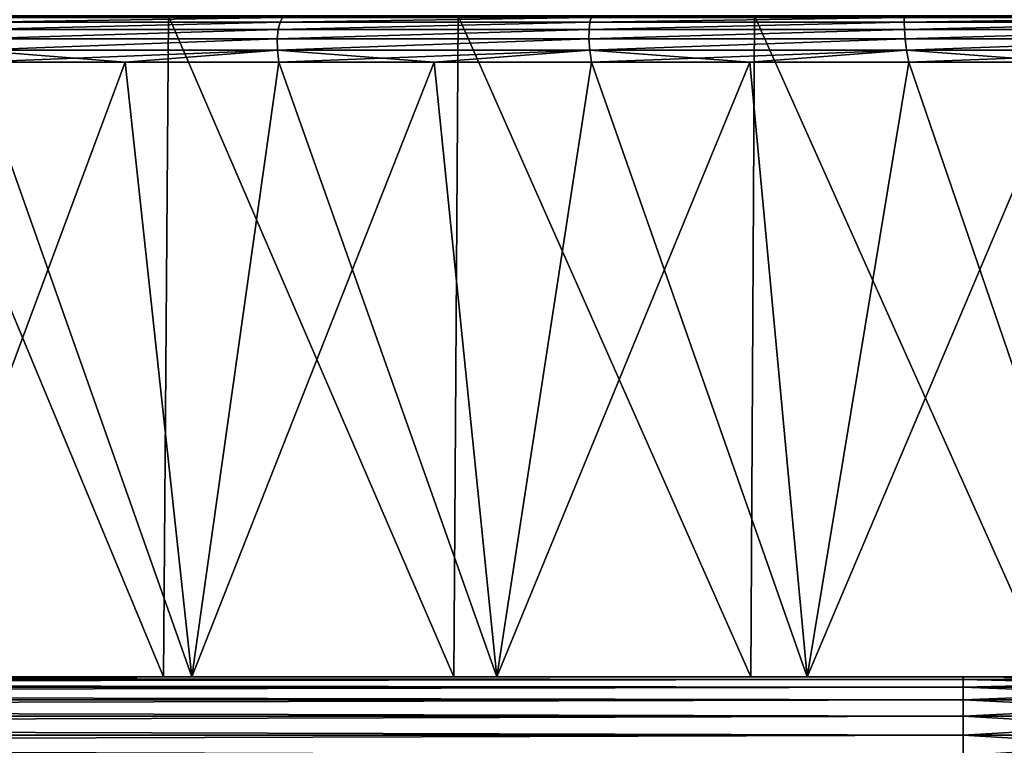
# Model space of a CAD drawing. Header units: millimetres. Extents: x -139 to 106, y -8 to 139.
# Tile 358 of 459: x 15.01 to 21.26, y 129.63 to 134.24. Entities that reach past the tile are written whole.
import ezdxf

# ---------------------------------------------------------------- set-up
doc = ezdxf.new("R2010")
doc.units = ezdxf.units.MM
doc.header["$LTSCALE"] = 53.842063
for name, color, linetype in [('148', 7, 'CONTINUOUS'), ('149', 7, 'CONTINUOUS'), ('150', 7, 'CONTINUOUS'), ('29', 7, 'CONTINUOUS'), ('40', 7, 'CONTINUOUS'), ('41', 7, 'CONTINUOUS'), ('431', 7, 'CONTINUOUS'), ('441', 7, 'CONTINUOUS'), ('442', 7, 'CONTINUOUS'), ('91', 7, 'CONTINUOUS')]:
    doc.layers.add(name, color=color, linetype=linetype)

msp = doc.modelspace()

# ---------------------------------------------------------------- linework, layer by layer
at = {"layer": '148', "linetype": 'CONTINUOUS'}
for points in [[(14.222, 130.0629, 17.0127), (16.1011, 130.0629, 17.6458), (14.7193, 133.9681, 17.1299), (14.222, 130.0629, 17.0127)], [(14.7193, 133.9681, 17.1299), (16.1011, 130.0629, 17.6458), (15.6779, 133.9681, 17.4516), (14.7193, 133.9681, 17.1299)], [(15.6779, 133.9681, 17.4516), (16.1011, 130.0629, 17.6458), (16.6528, 133.9681, 17.7196), (15.6779, 133.9681, 17.4516)], [(16.1011, 130.0629, 17.6458), (18.0377, 130.0629, 18.0721), (16.6528, 133.9681, 17.7196), (16.1011, 130.0629, 17.6458)], [(16.6528, 133.9681, 17.7196), (18.0377, 130.0629, 18.0721), (17.6411, 133.9681, 17.9332), (16.6528, 133.9681, 17.7196)], [(17.6411, 133.9681, 17.9332), (18.0377, 130.0629, 18.0721), (18.6397, 133.9681, 18.0918), (17.6411, 133.9681, 17.9332)], [(18.0377, 130.0629, 18.0721), (20.009, 130.0629, 18.2865), (18.6397, 133.9681, 18.0918), (18.0377, 130.0629, 18.0721)], [(18.6397, 133.9681, 18.0918), (20.009, 130.0629, 18.2865), (19.6456, 133.9681, 18.1948), (18.6397, 133.9681, 18.0918)], [(19.6456, 133.9681, 18.1948), (20.009, 130.0629, 18.2865), (20.6556, 133.9681, 18.2419), (19.6456, 133.9681, 18.1948)], [(20.009, 130.0629, 18.2865), (21.9919, 130.0629, 18.2865), (20.6556, 133.9681, 18.2419), (20.009, 130.0629, 18.2865)], [(20.6556, 133.9681, 18.2419), (21.9919, 130.0629, 18.2865), (21.6666, 133.9681, 18.233), (20.6556, 133.9681, 18.2419)]]:
    msp.add_3dface(points, dxfattribs=at)
at = {"layer": '149', "color": 7, "linetype": 'CONTINUOUS', "true_color": 0x404040}
for points in [[(16.6774, 134.2529, 17.4958), (14.7708, 134.2529, 16.9111), (14.7475, 134.2235, 16.979), (16.6774, 134.2529, 17.4958)], [(16.6618, 134.2235, 17.5659), (16.6774, 134.2529, 17.4958), (14.7475, 134.2235, 16.979), (16.6618, 134.2235, 17.5659)], [(14.7708, 134.2529, -16.9111), (16.6774, 134.2529, -17.4958), (14.7475, 134.2235, -16.979), (14.7708, 134.2529, -16.9111)], [(14.7475, 134.2235, -16.979), (16.6774, 134.2529, -17.4958), (16.6618, 134.2235, -17.5659), (14.7475, 134.2235, -16.979)], [(18.6369, 134.2529, 17.8664), (16.6774, 134.2529, 17.4958), (16.6618, 134.2235, 17.5659), (18.6369, 134.2529, 17.8664)], [(18.6294, 134.2235, 17.9377), (18.6369, 134.2529, 17.8664), (16.6618, 134.2235, 17.5659), (18.6294, 134.2235, 17.9377)], [(16.6774, 134.2529, -17.4958), (18.6369, 134.2529, -17.8664), (16.6618, 134.2235, -17.5659), (16.6774, 134.2529, -17.4958)], [(16.6618, 134.2235, -17.5659), (18.6369, 134.2529, -17.8664), (18.6294, 134.2235, -17.9377), (16.6618, 134.2235, -17.5659)], [(20.6254, 134.2529, 18.0181), (18.6369, 134.2529, 17.8664), (18.6294, 134.2235, 17.9377), (20.6254, 134.2529, 18.0181)], [(20.6259, 134.2235, 18.0899), (20.6254, 134.2529, 18.0181), (18.6294, 134.2235, 17.9377), (20.6259, 134.2235, 18.0899)], [(18.6369, 134.2529, -17.8664), (20.6254, 134.2529, -18.0181), (18.6294, 134.2235, -17.9377), (18.6369, 134.2529, -17.8664)], [(18.6294, 134.2235, -17.9377), (20.6254, 134.2529, -18.0181), (20.6259, 134.2235, -18.0899), (18.6294, 134.2235, -17.9377)], [(22.6185, 134.2529, 17.9492), (20.6254, 134.2529, 18.0181), (20.6259, 134.2235, 18.0899), (22.6185, 134.2529, 17.9492)], [(20.6254, 134.2529, -18.0181), (22.6185, 134.2529, -17.9492), (20.6259, 134.2235, -18.0899), (20.6254, 134.2529, -18.0181)], [(22.627, 134.2235, 18.0205), (22.6185, 134.2529, 17.9492), (20.6259, 134.2235, 18.0899), (22.627, 134.2235, 18.0205)], [(20.6259, 134.2235, -18.0899), (22.6185, 134.2529, -17.9492), (22.627, 134.2235, -18.0205), (20.6259, 134.2235, -18.0899)], [(16.6618, 134.2235, 17.5659), (14.7475, 134.2235, 16.979), (14.7285, 134.1768, 17.0379), (16.6618, 134.2235, 17.5659)], [(16.6497, 134.1768, 17.6266), (16.6618, 134.2235, 17.5659), (14.7285, 134.1768, 17.0379), (16.6497, 134.1768, 17.6266)], [(14.7475, 134.2235, -16.979), (16.6618, 134.2235, -17.5659), (14.7285, 134.1768, -17.0379), (14.7475, 134.2235, -16.979)], [(14.7285, 134.1768, -17.0379), (16.6618, 134.2235, -17.5659), (16.6497, 134.1768, -17.6266), (14.7285, 134.1768, -17.0379)], [(18.6294, 134.2235, 17.9377), (16.6618, 134.2235, 17.5659), (16.6497, 134.1768, 17.6266), (18.6294, 134.2235, 17.9377)], [(18.6243, 134.1768, 17.9994), (18.6294, 134.2235, 17.9377), (16.6497, 134.1768, 17.6266), (18.6243, 134.1768, 17.9994)], [(16.6618, 134.2235, -17.5659), (18.6294, 134.2235, -17.9377), (16.6497, 134.1768, -17.6266), (16.6618, 134.2235, -17.5659)], [(16.6497, 134.1768, -17.6266), (18.6294, 134.2235, -17.9377), (18.6243, 134.1768, -17.9994), (16.6497, 134.1768, -17.6266)], [(20.6259, 134.2235, 18.0899), (18.6294, 134.2235, 17.9377), (18.6243, 134.1768, 17.9994), (20.6259, 134.2235, 18.0899)], [(20.6279, 134.1768, 18.1518), (20.6259, 134.2235, 18.0899), (18.6243, 134.1768, 17.9994), (20.6279, 134.1768, 18.1518)], [(18.6294, 134.2235, -17.9377), (20.6259, 134.2235, -18.0899), (18.6243, 134.1768, -17.9994), (18.6294, 134.2235, -17.9377)], [(18.6243, 134.1768, -17.9994), (20.6259, 134.2235, -18.0899), (20.6279, 134.1768, -18.1518), (18.6243, 134.1768, -17.9994)], [(22.627, 134.2235, 18.0205), (20.6259, 134.2235, 18.0899), (20.6279, 134.1768, 18.1518), (22.627, 134.2235, 18.0205)], [(20.6259, 134.2235, -18.0899), (22.627, 134.2235, -18.0205), (20.6279, 134.1768, -18.1518), (20.6259, 134.2235, -18.0899)], [(22.6361, 134.1768, 18.0818), (22.627, 134.2235, 18.0205), (20.6279, 134.1768, 18.1518), (22.6361, 134.1768, 18.0818)], [(20.6279, 134.1768, -18.1518), (22.627, 134.2235, -18.0205), (22.6361, 134.1768, -18.0818), (20.6279, 134.1768, -18.1518)], [(16.6497, 134.1768, 17.6266), (14.7285, 134.1768, 17.0379), (14.7163, 134.1157, 17.0843), (16.6497, 134.1768, 17.6266)], [(16.6431, 134.1157, 17.6742), (16.6497, 134.1768, 17.6266), (14.7163, 134.1157, 17.0843), (16.6431, 134.1157, 17.6742)], [(14.7285, 134.1768, -17.0379), (16.6497, 134.1768, -17.6266), (14.7163, 134.1157, -17.0843), (14.7285, 134.1768, -17.0379)], [(14.7163, 134.1157, -17.0843), (16.6497, 134.1768, -17.6266), (16.6431, 134.1157, -17.6742), (14.7163, 134.1157, -17.0843)], [(18.6243, 134.1768, 17.9994), (16.6497, 134.1768, 17.6266), (16.6431, 134.1157, 17.6742), (18.6243, 134.1768, 17.9994)], [(18.6234, 134.1157, 18.0475), (18.6243, 134.1768, 17.9994), (16.6431, 134.1157, 17.6742), (18.6234, 134.1157, 18.0475)], [(16.6497, 134.1768, -17.6266), (18.6243, 134.1768, -17.9994), (16.6431, 134.1157, -17.6742), (16.6497, 134.1768, -17.6266)], [(16.6431, 134.1157, -17.6742), (18.6243, 134.1768, -17.9994), (18.6234, 134.1157, -18.0475), (16.6431, 134.1157, -17.6742)], [(20.6279, 134.1768, 18.1518), (18.6243, 134.1768, 17.9994), (18.6234, 134.1157, 18.0475), (20.6279, 134.1768, 18.1518)], [(20.6327, 134.1157, 18.1997), (20.6279, 134.1768, 18.1518), (18.6234, 134.1157, 18.0475), (20.6327, 134.1157, 18.1997)], [(18.6243, 134.1768, -17.9994), (20.6279, 134.1768, -18.1518), (18.6234, 134.1157, -18.0475), (18.6243, 134.1768, -17.9994)], [(18.6234, 134.1157, -18.0475), (20.6279, 134.1768, -18.1518), (20.6327, 134.1157, -18.1997), (18.6234, 134.1157, -18.0475)], [(22.6361, 134.1768, 18.0818), (20.6279, 134.1768, 18.1518), (20.6327, 134.1157, 18.1997), (22.6361, 134.1768, 18.0818)], [(20.6279, 134.1768, -18.1518), (22.6361, 134.1768, -18.0818), (20.6327, 134.1157, -18.1997), (20.6279, 134.1768, -18.1518)], [(22.6466, 134.1157, 18.1288), (22.6361, 134.1768, 18.0818), (20.6327, 134.1157, 18.1997), (22.6466, 134.1157, 18.1288)], [(20.6327, 134.1157, -18.1997), (22.6361, 134.1768, -18.0818), (22.6466, 134.1157, -18.1288), (20.6327, 134.1157, -18.1997)], [(16.6438, 134.0444, -17.7058), (14.7128, 134.0444, -17.1155), (16.6431, 134.1157, -17.6742), (16.6438, 134.0444, -17.7058)], [(14.7128, 134.0444, -17.1155), (14.7163, 134.1157, -17.0843), (16.6431, 134.1157, -17.6742), (14.7128, 134.0444, -17.1155)], [(14.7128, 134.0444, 17.1155), (16.6438, 134.0444, 17.7058), (16.6431, 134.1157, 17.6742), (14.7128, 134.0444, 17.1155)], [(14.7128, 134.0444, 17.1155), (16.6431, 134.1157, 17.6742), (14.7163, 134.1157, 17.0843), (14.7128, 134.0444, 17.1155)], [(16.6438, 134.0444, -17.7058), (16.6431, 134.1157, -17.6742), (18.6234, 134.1157, -18.0475), (16.6438, 134.0444, -17.7058)], [(16.6438, 134.0444, 17.7058), (18.6234, 134.1157, 18.0475), (16.6431, 134.1157, 17.6742), (16.6438, 134.0444, 17.7058)], [(18.6282, 134.0444, -18.0789), (16.6438, 134.0444, -17.7058), (18.6234, 134.1157, -18.0475), (18.6282, 134.0444, -18.0789)], [(16.6438, 134.0444, 17.7058), (18.6282, 134.0444, 18.0789), (18.6234, 134.1157, 18.0475), (16.6438, 134.0444, 17.7058)], [(18.6282, 134.0444, -18.0789), (18.6234, 134.1157, -18.0475), (20.6327, 134.1157, -18.1997), (18.6282, 134.0444, -18.0789)], [(18.6282, 134.0444, 18.0789), (20.6327, 134.1157, 18.1997), (18.6234, 134.1157, 18.0475), (18.6282, 134.0444, 18.0789)], [(20.6417, 134.0444, -18.2304), (18.6282, 134.0444, -18.0789), (20.6327, 134.1157, -18.1997), (20.6417, 134.0444, -18.2304)], [(18.6282, 134.0444, 18.0789), (20.6417, 134.0444, 18.2304), (20.6327, 134.1157, 18.1997), (18.6282, 134.0444, 18.0789)], [(20.6417, 134.0444, -18.2304), (20.6327, 134.1157, -18.1997), (22.6466, 134.1157, -18.1288), (20.6417, 134.0444, -18.2304)], [(20.6417, 134.0444, 18.2304), (22.6466, 134.1157, 18.1288), (20.6327, 134.1157, 18.1997), (20.6417, 134.0444, 18.2304)], [(22.6596, 134.0444, -18.1583), (20.6417, 134.0444, -18.2304), (22.6466, 134.1157, -18.1288), (22.6596, 134.0444, -18.1583)], [(20.6417, 134.0444, 18.2304), (22.6596, 134.0444, 18.1583), (22.6466, 134.1157, 18.1288), (20.6417, 134.0444, 18.2304)], [(14.7193, 133.9681, 17.1299), (15.6779, 133.9681, 17.4516), (14.7128, 134.0444, 17.1155), (14.7193, 133.9681, 17.1299)], [(14.7128, 134.0444, 17.1155), (15.6779, 133.9681, 17.4516), (16.6438, 134.0444, 17.7058), (14.7128, 134.0444, 17.1155)], [(16.6438, 134.0444, -17.7058), (14.7193, 133.9681, -17.1299), (14.7128, 134.0444, -17.1155), (16.6438, 134.0444, -17.7058)], [(15.6779, 133.9681, -17.4516), (14.7193, 133.9681, -17.1299), (16.6438, 134.0444, -17.7058), (15.6779, 133.9681, -17.4516)], [(15.6779, 133.9681, 17.4516), (16.6528, 133.9681, 17.7196), (16.6438, 134.0444, 17.7058), (15.6779, 133.9681, 17.4516)], [(16.6528, 133.9681, -17.7196), (15.6779, 133.9681, -17.4516), (16.6438, 134.0444, -17.7058), (16.6528, 133.9681, -17.7196)], [(16.6528, 133.9681, 17.7196), (17.6411, 133.9681, 17.9332), (16.6438, 134.0444, 17.7058), (16.6528, 133.9681, 17.7196)], [(16.6438, 134.0444, 17.7058), (17.6411, 133.9681, 17.9332), (18.6282, 134.0444, 18.0789), (16.6438, 134.0444, 17.7058)], [(18.6282, 134.0444, -18.0789), (16.6528, 133.9681, -17.7196), (16.6438, 134.0444, -17.7058), (18.6282, 134.0444, -18.0789)], [(17.6411, 133.9681, -17.9333), (16.6528, 133.9681, -17.7196), (18.6282, 134.0444, -18.0789), (17.6411, 133.9681, -17.9333)], [(17.6411, 133.9681, 17.9332), (18.6397, 133.9681, 18.0918), (18.6282, 134.0444, 18.0789), (17.6411, 133.9681, 17.9332)], [(18.6397, 133.9681, -18.0918), (17.6411, 133.9681, -17.9333), (18.6282, 134.0444, -18.0789), (18.6397, 133.9681, -18.0918)], [(18.6397, 133.9681, 18.0918), (19.6456, 133.9681, 18.1948), (18.6282, 134.0444, 18.0789), (18.6397, 133.9681, 18.0918)], [(18.6282, 134.0444, 18.0789), (19.6456, 133.9681, 18.1948), (20.6417, 134.0444, 18.2304), (18.6282, 134.0444, 18.0789)], [(20.6417, 134.0444, -18.2304), (18.6397, 133.9681, -18.0918), (18.6282, 134.0444, -18.0789), (20.6417, 134.0444, -18.2304)], [(19.6456, 133.9681, -18.1948), (18.6397, 133.9681, -18.0918), (20.6417, 134.0444, -18.2304), (19.6456, 133.9681, -18.1948)], [(19.6456, 133.9681, 18.1948), (20.6556, 133.9681, 18.2419), (20.6417, 134.0444, 18.2304), (19.6456, 133.9681, 18.1948)], [(20.6556, 133.9681, -18.2419), (19.6456, 133.9681, -18.1948), (20.6417, 134.0444, -18.2304), (20.6556, 133.9681, -18.2419)], [(20.6556, 133.9681, 18.2419), (21.6666, 133.9681, 18.233), (20.6417, 134.0444, 18.2304), (20.6556, 133.9681, 18.2419)], [(20.6417, 134.0444, 18.2304), (21.6666, 133.9681, 18.233), (22.6596, 134.0444, 18.1583), (20.6417, 134.0444, 18.2304)], [(22.6596, 134.0444, -18.1583), (20.6556, 133.9681, -18.2419), (20.6417, 134.0444, -18.2304), (22.6596, 134.0444, -18.1583)], [(21.6666, 133.9681, -18.233), (20.6556, 133.9681, -18.2419), (22.6596, 134.0444, -18.1583), (21.6666, 133.9681, -18.233)]]:
    msp.add_3dface(points, dxfattribs=at)
at = {"layer": '150', "linetype": 'CONTINUOUS'}
for points in [[(16.1011, 130.0629, -17.6458), (14.222, 130.0629, -17.0127), (15.6779, 133.9681, -17.4516), (16.1011, 130.0629, -17.6458)], [(14.222, 130.0629, -17.0127), (14.7193, 133.9681, -17.1299), (15.6779, 133.9681, -17.4516), (14.222, 130.0629, -17.0127)], [(16.1011, 130.0629, -17.6458), (15.6779, 133.9681, -17.4516), (16.6528, 133.9681, -17.7196), (16.1011, 130.0629, -17.6458)], [(18.0377, 130.0629, -18.0721), (16.1011, 130.0629, -17.6458), (17.6411, 133.9681, -17.9333), (18.0377, 130.0629, -18.0721)], [(16.1011, 130.0629, -17.6458), (16.6528, 133.9681, -17.7196), (17.6411, 133.9681, -17.9333), (16.1011, 130.0629, -17.6458)], [(18.0377, 130.0629, -18.0721), (17.6411, 133.9681, -17.9333), (18.6397, 133.9681, -18.0918), (18.0377, 130.0629, -18.0721)], [(20.009, 130.0629, -18.2865), (18.0377, 130.0629, -18.0721), (19.6456, 133.9681, -18.1948), (20.009, 130.0629, -18.2865)], [(18.0377, 130.0629, -18.0721), (18.6397, 133.9681, -18.0918), (19.6456, 133.9681, -18.1948), (18.0377, 130.0629, -18.0721)], [(20.009, 130.0629, -18.2865), (19.6456, 133.9681, -18.1948), (20.6556, 133.9681, -18.2419), (20.009, 130.0629, -18.2865)], [(21.9919, 130.0629, -18.2865), (20.009, 130.0629, -18.2865), (21.6666, 133.9681, -18.233), (21.9919, 130.0629, -18.2865)], [(20.009, 130.0629, -18.2865), (20.6556, 133.9681, -18.2419), (21.6666, 133.9681, -18.233), (20.009, 130.0629, -18.2865)]]:
    msp.add_3dface(points, dxfattribs=at)
at = {"layer": '29', "color": 8, "linetype": 'CONTINUOUS'}
for points in [[(0, 130.0629, 19.5), (-21.0005, 130.0459, 19.6294), (21.0005, 130.0629, 19.5), (0, 130.0629, 19.5)], [(21.0005, 130.0629, 19.5), (-21.0005, 130.0459, 19.6294), (21.0005, 130.0459, 19.6294), (21.0005, 130.0629, 19.5)], [(-21.0005, 130.0459, 19.6294), (-21.0005, 129.9958, 19.7501), (21.0005, 130.0459, 19.6294), (-21.0005, 130.0459, 19.6294)], [(21.0005, 130.0459, 19.6294), (-21.0005, 129.9958, 19.7501), (21.0005, 129.9958, 19.7501), (21.0005, 130.0459, 19.6294)], [(-21.0005, 129.9958, 19.7501), (-21.0005, 129.9163, 19.8537), (21.0005, 129.9958, 19.7501), (-21.0005, 129.9958, 19.7501)], [(21.0005, 129.9958, 19.7501), (-21.0005, 129.9163, 19.8537), (21.0005, 129.9163, 19.8537), (21.0005, 129.9958, 19.7501)], [(-21.0005, 129.9163, 19.8537), (-21.0005, 129.8126, 19.9332), (21.0005, 129.9163, 19.8537), (-21.0005, 129.9163, 19.8537)], [(21.0005, 129.9163, 19.8537), (-21.0005, 129.8126, 19.9332), (21.0005, 129.8126, 19.9332), (21.0005, 129.9163, 19.8537)], [(-21.0005, 129.8126, 19.9332), (-21.0005, 129.6918, 19.9831), (21.0005, 129.8126, 19.9332), (-21.0005, 129.8126, 19.9332)], [(21.0005, 129.8126, 19.9332), (-21.0005, 129.6918, 19.9831), (21.0005, 129.6918, 19.9831), (21.0005, 129.8126, 19.9332)], [(-21.0005, 129.5629, 20), (21.0005, 129.5629, 20), (21.0005, 129.6918, 19.9831), (-21.0005, 129.5629, 20)], [(-21.0005, 129.6918, 19.9831), (-21.0005, 129.5629, 20), (21.0005, 129.6918, 19.9831), (-21.0005, 129.6918, 19.9831)]]:
    msp.add_3dface(points, dxfattribs=at)
at = {"layer": '40', "color": 8, "linetype": 'CONTINUOUS'}
for points in [[(0, 130.0629, 19.5), (21.0005, 130.0629, 19.5), (14.222, 130.0629, 17.0127), (0, 130.0629, 19.5)], [(21.0004, 130.0629, -19.5), (0, 130.0629, -19.5), (20.009, 130.0629, -18.2865), (21.0004, 130.0629, -19.5)], [(20.009, 130.0629, -18.2865), (0, 130.0629, -19.5), (18.0377, 130.0629, -18.0721), (20.009, 130.0629, -18.2865)], [(18.0377, 130.0629, -18.0721), (0, 130.0629, -19.5), (16.1011, 130.0629, -17.6458), (18.0377, 130.0629, -18.0721)], [(16.1011, 130.0629, -17.6458), (0, 130.0629, -19.5), (14.222, 130.0629, -17.0127), (16.1011, 130.0629, -17.6458)], [(14.222, 130.0629, 17.0127), (21.0005, 130.0629, 19.5), (16.1011, 130.0629, 17.6458), (14.222, 130.0629, 17.0127)], [(16.1011, 130.0629, 17.6458), (21.0005, 130.0629, 19.5), (18.0377, 130.0629, 18.0721), (16.1011, 130.0629, 17.6458)], [(18.0377, 130.0629, 18.0721), (21.0005, 130.0629, 19.5), (20.009, 130.0629, 18.2865), (18.0377, 130.0629, 18.0721)], [(20.009, 130.0629, 18.2865), (21.0005, 130.0629, 19.5), (21.9919, 130.0629, 18.2865), (20.009, 130.0629, 18.2865)], [(21.9919, 130.0629, -18.2865), (21.0004, 130.0629, -19.5), (20.009, 130.0629, -18.2865), (21.9919, 130.0629, -18.2865)], [(23.1085, 130.0629, -19.3857), (21.0004, 130.0629, -19.5), (21.9919, 130.0629, -18.2865), (23.1085, 130.0629, -19.3857)], [(21.0005, 130.0629, 19.5), (23.1088, 130.0629, 19.3857), (21.9919, 130.0629, 18.2865), (21.0005, 130.0629, 19.5)]]:
    msp.add_3dface(points, dxfattribs=at)
at = {"layer": '41', "color": 8, "linetype": 'CONTINUOUS'}
for points in [[(-21.0005, 130.0459, -19.6294), (-21.0005, 130.0629, -19.5), (21.0004, 130.0459, -19.6294), (-21.0005, 130.0459, -19.6294)], [(-21.0005, 130.0629, -19.5), (0, 130.0629, -19.5), (21.0004, 130.0459, -19.6294), (-21.0005, 130.0629, -19.5)], [(0, 130.0629, -19.5), (21.0004, 130.0629, -19.5), (21.0004, 130.0459, -19.6294), (0, 130.0629, -19.5)], [(-21.0005, 129.9958, -19.7501), (-21.0005, 130.0459, -19.6294), (21.0004, 129.9958, -19.7501), (-21.0005, 129.9958, -19.7501)], [(21.0004, 129.9958, -19.7501), (-21.0005, 130.0459, -19.6294), (21.0004, 130.0459, -19.6294), (21.0004, 129.9958, -19.7501)], [(-21.0005, 129.9163, -19.8537), (-21.0005, 129.9958, -19.7501), (21.0004, 129.9163, -19.8537), (-21.0005, 129.9163, -19.8537)], [(21.0004, 129.9163, -19.8537), (-21.0005, 129.9958, -19.7501), (21.0004, 129.9958, -19.7501), (21.0004, 129.9163, -19.8537)], [(-21.0005, 129.8126, -19.9332), (-21.0005, 129.9163, -19.8537), (21.0004, 129.8126, -19.9332), (-21.0005, 129.8126, -19.9332)], [(21.0004, 129.8126, -19.9332), (-21.0005, 129.9163, -19.8537), (21.0004, 129.9163, -19.8537), (21.0004, 129.8126, -19.9332)], [(-21.0005, 129.6918, -19.9831), (-21.0005, 129.8126, -19.9332), (21.0004, 129.6918, -19.9831), (-21.0005, 129.6918, -19.9831)], [(21.0004, 129.6918, -19.9831), (-21.0005, 129.8126, -19.9332), (21.0004, 129.8126, -19.9332), (21.0004, 129.6918, -19.9831)], [(-21.0005, 129.5629, -20), (-21.0005, 129.6918, -19.9831), (21.0004, 129.5629, -20), (-21.0005, 129.5629, -20)], [(21.0004, 129.5629, -20), (-21.0005, 129.6918, -19.9831), (21.0004, 129.6918, -19.9831), (21.0004, 129.5629, -20)]]:
    msp.add_3dface(points, dxfattribs=at)
at = {"layer": '431', "linetype": 'CONTINUOUS'}
for points in [[(15.9204, 130.0629, 16.3507), (14.1376, 130.0629, -15.6862), (14.1376, 130.0629, 15.6862), (15.9204, 130.0629, 16.3507)], [(15.9204, 130.0629, -16.3507), (14.1376, 130.0629, -15.6862), (15.9204, 130.0629, 16.3507), (15.9204, 130.0629, -16.3507)], [(17.7659, 130.0629, 16.8134), (15.9204, 130.0629, -16.3507), (15.9204, 130.0629, 16.3507), (17.7659, 130.0629, 16.8134)], [(17.7659, 130.0629, -16.8134), (15.9204, 130.0629, -16.3507), (17.7659, 130.0629, 16.8134), (17.7659, 130.0629, -16.8134)], [(19.6514, 130.0629, 17.0685), (17.7659, 130.0629, -16.8134), (17.7659, 130.0629, 16.8134), (19.6514, 130.0629, 17.0685)], [(19.6514, 130.0629, -17.0685), (17.7659, 130.0629, -16.8134), (19.6514, 130.0629, 17.0685), (19.6514, 130.0629, -17.0685)], [(21.5535, 130.0629, 17.1128), (19.6514, 130.0629, -17.0685), (19.6514, 130.0629, 17.0685), (21.5535, 130.0629, 17.1128)], [(21.5535, 130.0629, -17.1128), (19.6514, 130.0629, -17.0685), (21.5535, 130.0629, 17.1128), (21.5535, 130.0629, -17.1128)]]:
    msp.add_3dface(points, dxfattribs=at)
at = {"layer": '441', "linetype": 'CONTINUOUS'}
for points in [[(14.1722, 134.2629, -15.6178), (14.1376, 130.0629, -15.6862), (15.9204, 130.0629, -16.3507), (14.1722, 134.2629, -15.6178)], [(15.9513, 134.2629, -16.2803), (14.1722, 134.2629, -15.6178), (15.9204, 130.0629, -16.3507), (15.9513, 134.2629, -16.2803)], [(15.9513, 134.2629, -16.2803), (15.9204, 130.0629, -16.3507), (17.7659, 130.0629, -16.8134), (15.9513, 134.2629, -16.2803)], [(17.793, 134.2629, -16.7408), (15.9513, 134.2629, -16.2803), (17.7659, 130.0629, -16.8134), (17.793, 134.2629, -16.7408)], [(17.793, 134.2629, -16.7408), (17.7659, 130.0629, -16.8134), (19.6514, 130.0629, -17.0685), (17.793, 134.2629, -16.7408)], [(19.6746, 134.2629, -16.9936), (17.793, 134.2629, -16.7408), (19.6514, 130.0629, -17.0685), (19.6746, 134.2629, -16.9936)], [(19.6746, 134.2629, -16.9936), (19.6514, 130.0629, -17.0685), (21.5535, 130.0629, -17.1128), (19.6746, 134.2629, -16.9936)], [(21.5725, 134.2629, -17.0357), (19.6746, 134.2629, -16.9936), (21.5535, 130.0629, -17.1128), (21.5725, 134.2629, -17.0357)]]:
    msp.add_3dface(points, dxfattribs=at)
at = {"layer": '442', "linetype": 'CONTINUOUS'}
for points in [[(14.1722, 134.2629, 15.6178), (15.9204, 130.0629, 16.3507), (14.1376, 130.0629, 15.6862), (14.1722, 134.2629, 15.6178)], [(14.1722, 134.2629, 15.6178), (15.9513, 134.2629, 16.2803), (15.9204, 130.0629, 16.3507), (14.1722, 134.2629, 15.6178)], [(15.9513, 134.2629, 16.2803), (17.7659, 130.0629, 16.8134), (15.9204, 130.0629, 16.3507), (15.9513, 134.2629, 16.2803)], [(15.9513, 134.2629, 16.2803), (17.793, 134.2629, 16.7408), (17.7659, 130.0629, 16.8134), (15.9513, 134.2629, 16.2803)], [(17.793, 134.2629, 16.7408), (19.6514, 130.0629, 17.0685), (17.7659, 130.0629, 16.8134), (17.793, 134.2629, 16.7408)], [(17.793, 134.2629, 16.7408), (19.6745, 134.2629, 16.9936), (19.6514, 130.0629, 17.0685), (17.793, 134.2629, 16.7408)], [(19.6745, 134.2629, 16.9936), (21.5535, 130.0629, 17.1128), (19.6514, 130.0629, 17.0685), (19.6745, 134.2629, 16.9936)], [(19.6745, 134.2629, 16.9936), (21.5724, 134.2629, 17.0357), (21.5535, 130.0629, 17.1128), (19.6745, 134.2629, 16.9936)]]:
    msp.add_3dface(points, dxfattribs=at)
at = {"layer": '91', "color": 8, "linetype": 'CONTINUOUS'}
for points in [[(21.0004, 130.0629, -19.5), (23.1085, 130.0629, -19.3857), (21.0004, 130.0459, -19.6294), (21.0004, 130.0629, -19.5)], [(21.0004, 130.0459, -19.6294), (23.1085, 130.0629, -19.3857), (23.0523, 130.0459, -19.5219), (21.0004, 130.0459, -19.6294)], [(21.0005, 130.0629, 19.5), (21.0005, 130.0459, 19.6294), (23.0523, 130.0459, 19.5219), (21.0005, 130.0629, 19.5)], [(23.1088, 130.0629, 19.3857), (21.0005, 130.0629, 19.5), (23.0523, 130.0459, 19.5219), (23.1088, 130.0629, 19.3857)], [(21.0004, 129.9958, -19.7501), (21.0004, 130.0459, -19.6294), (23.0523, 130.0459, -19.5219), (21.0004, 129.9958, -19.7501)], [(23.0649, 129.9958, -19.6419), (21.0004, 129.9958, -19.7501), (23.0523, 130.0459, -19.5219), (23.0649, 129.9958, -19.6419)], [(21.0004, 129.9163, -19.8537), (21.0004, 129.9958, -19.7501), (23.0649, 129.9958, -19.6419), (21.0004, 129.9163, -19.8537)], [(23.0757, 129.9163, -19.745), (21.0004, 129.9163, -19.8537), (23.0649, 129.9958, -19.6419), (23.0757, 129.9163, -19.745)], [(21.0005, 130.0459, 19.6294), (21.0005, 129.9958, 19.7501), (23.0649, 129.9958, 19.6419), (21.0005, 130.0459, 19.6294)], [(21.0005, 130.0459, 19.6294), (23.0649, 129.9958, 19.6419), (23.0523, 130.0459, 19.5219), (21.0005, 130.0459, 19.6294)], [(21.0005, 129.9958, 19.7501), (21.0005, 129.9163, 19.8537), (23.0757, 129.9163, 19.745), (21.0005, 129.9958, 19.7501)], [(21.0005, 129.9958, 19.7501), (23.0757, 129.9163, 19.745), (23.0649, 129.9958, 19.6419), (21.0005, 129.9958, 19.7501)], [(21.0004, 129.8126, -19.9332), (21.0004, 129.9163, -19.8537), (23.0757, 129.9163, -19.745), (21.0004, 129.8126, -19.9332)], [(23.084, 129.8126, -19.824), (21.0004, 129.8126, -19.9332), (23.0757, 129.9163, -19.745), (23.084, 129.8126, -19.824)], [(21.0005, 129.9163, 19.8537), (21.0005, 129.8126, 19.9332), (23.084, 129.8126, 19.824), (21.0005, 129.9163, 19.8537)], [(21.0005, 129.9163, 19.8537), (23.084, 129.8126, 19.824), (23.0757, 129.9163, 19.745), (21.0005, 129.9163, 19.8537)], [(21.0004, 129.6918, -19.9831), (21.0004, 129.8126, -19.9332), (23.084, 129.8126, -19.824), (21.0004, 129.6918, -19.9831)], [(23.0892, 129.6918, -19.8736), (21.0004, 129.6918, -19.9831), (23.084, 129.8126, -19.824), (23.0892, 129.6918, -19.8736)], [(21.0005, 129.8126, 19.9332), (21.0005, 129.6918, 19.9831), (23.0893, 129.6918, 19.8736), (21.0005, 129.8126, 19.9332)], [(21.0005, 129.8126, 19.9332), (23.0893, 129.6918, 19.8736), (23.084, 129.8126, 19.824), (21.0005, 129.8126, 19.9332)], [(21.0004, 129.5629, -20), (21.0004, 129.6918, -19.9831), (23.0892, 129.6918, -19.8736), (21.0004, 129.5629, -20)], [(23.1628, 129.5629, -19.8828), (21.0004, 129.5629, -20), (23.0892, 129.6918, -19.8736), (23.1628, 129.5629, -19.8828)], [(21.0005, 129.6918, 19.9831), (21.0005, 129.5629, 20), (23.1628, 129.5629, 19.8828), (21.0005, 129.6918, 19.9831)], [(21.0005, 129.6918, 19.9831), (23.1628, 129.5629, 19.8828), (23.0893, 129.6918, 19.8736), (21.0005, 129.6918, 19.9831)]]:
    msp.add_3dface(points, dxfattribs=at)

doc.saveas('drawing.dxf')
